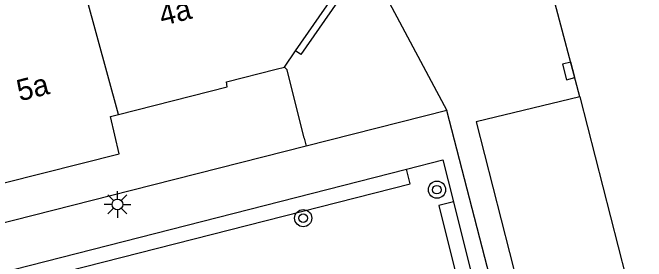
# Model space of a CAD drawing. Extents: x 132998 to 136004, y 396998 to 398512.
# Drawn here: x 134063.55 to 134093.09, y 397529.89 to 397541.48 of the extents above; entities that cross this region are included whole.
import ezdxf

# ---------------------------------------------------------------- set-up
doc = ezdxf.new("R2010")
doc.units = 0
for name, color, linetype in [('gg-anno-huisnummerreeks BGT', 7, 'Continuous'), ('gg-bbg-hoofdgebouw', 7, 'Continuous'), ('gg-bbg-tussenscheiding', 7, 'Continuous'), ('gg-knt-verharding', 7, 'Continuous'), ('gg-knt-verharding nz', 7, 'Continuous'), ('gt-grn-groengrens', 7, 'Continuous'), ('gt-grn-weggrens', 7, 'Continuous'), ('gt-symb-boom', 7, 'Continuous'), ('gt-symb-kolk', 7, 'Continuous'), ('gt-symb-lichtmast', 7, 'Continuous')]:
    doc.layers.add(name, color=color, linetype=linetype)

# ---------------------------------------------------------------- blocks, each defined once
blk = doc.blocks.new('gt0-BOOM')
at = {"layer": 'gt-symb-boom'}
for radius in [0.4, 0.2]:
    blk.add_circle((0, 0), radius, dxfattribs=at)
blk = doc.blocks.new('gt0-KOLK')
at = {"layer": 'gt-symb-kolk'}
blk.add_lwpolyline([(0, 0), (0.375, 0), (0.375, 0.4), (-0.375, 0.4), (-0.375, 0), (0, 0)], dxfattribs=at)
blk = doc.blocks.new('gt0-LMAST')
at = {"layer": 'gt-symb-lichtmast'}
for p, q in [((-0.005, 0.246), (-0.005, 0.621)), ((-0.182, 0.173), (-0.447, 0.438)), ((0.172, 0.173), (0.437, 0.438)), ((-0.255, -0.004), (-0.63, -0.004)), ((-0.182, -0.181), (-0.447, -0.446)), ((-0.005, -0.254), (-0.005, -0.629)), ((0.437, -0.446), (0.172, -0.181)), ((0.245, -0.004), (0.62, -0.004))]:
    blk.add_line(p, q, dxfattribs=at)
blk.add_circle((-0.005, -0.004), 0.25, dxfattribs=at)

msp = doc.modelspace()

# ---------------------------------------------------------------- linework, layer by layer
at = {"layer": 'gg-bbg-hoofdgebouw'}
for p, q in [((134076.74, 397539.704), (134078.444, 397542.173)), ((134076.22, 397538.95), (134076.74, 397539.704)), ((134075.837, 397538.852), (134076.22, 397538.95)), ((134063.158, 397533.549), (134068.522, 397534.907))]:
    msp.add_line(p, q, dxfattribs=at)
for points in [[(134068.482, 397536.732), (134073.56, 397538.02), (134073.53, 397538.26), (134075.837, 397538.852)], [(134068.522, 397534.907), (134068.12, 397536.64), (134068.482, 397536.732)]]:
    msp.add_lwpolyline(points, dxfattribs=at)
at = {"layer": 'gg-bbg-tussenscheiding'}
msp.add_line((134068.482, 397536.732), (134066.237, 397545.019), dxfattribs=at)
at = {"layer": 'gg-knt-verharding'}
for p, q in [((134089.989, 397537.554), (134087.946, 397545.287)), ((134083.793, 397536.927), (134077.236, 397535.262)), ((134088.059, 397520.457), (134083.793, 397536.927)), ((134077.143, 397535.636), (134077.236, 397535.262)), ((134077.236, 397535.262), (134069.088, 397533.192)), ((134035.566, 397522.376), (134081.915, 397534.186)), ((134069.088, 397533.192), (134063.599, 397531.798)), ((134084.099, 397532.661), (134087.258, 397519.972)), ((134063.599, 397531.798), (134062.148, 397531.43))]:
    msp.add_line(p, q, dxfattribs=at)
for points in [[(134078.444, 397542.173), (134078.699, 397541.997), (134076.995, 397539.528), (134076.74, 397539.704)], [(134077.143, 397535.636), (134076.349, 397538.82), (134076.22, 397538.95)], [(134089.989, 397537.554), (134085.157, 397536.398), (134088.267, 397524.205), (134093.094, 397525.447)], [(134081.915, 397534.186), (134083.612, 397534.618), (134084.099, 397532.661)]]:
    msp.add_lwpolyline(points, dxfattribs=at)
at = {"layer": 'gg-knt-verharding nz'}
msp.add_line((134089.989, 397537.554), (134093.094, 397525.447), dxfattribs=at)
at = {"layer": 'gt-grn-groengrens'}
for points in [[(134035.566, 397522.376), (134035.739, 397521.697), (134082.087, 397533.507), (134081.915, 397534.186)], [(134084.099, 397532.661), (134083.42, 397532.492), (134086.637, 397519.571)]]:
    msp.add_lwpolyline(points, dxfattribs=at)
at = {"layer": 'gt-grn-weggrens'}
msp.add_line((134080.357, 397543.372), (134083.793, 397536.927), dxfattribs=at)

# ---------------------------------------------------------------- block references
at = {"layer": 'gt-symb-boom'}
for p in [(134083.333, 397533.228), (134077.099, 397531.902)]:
    msp.add_blockref('gt0-BOOM', p, dxfattribs=at)
at = {"layer": 'gt-symb-kolk', "rotation": 104.35578499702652}
msp.add_blockref('gt0-KOLK', (134089.665, 397538.817), dxfattribs=at)
at = {"layer": 'gt-symb-lichtmast'}
msp.add_blockref('gt0-LMAST', (134068.443, 397532.545), dxfattribs=at)

# ---------------------------------------------------------------- texts
at = {"layer": 'gg-anno-huisnummerreeks BGT'}
for s, p in [('4a', (134070.525, 397540.861)), ('5a', (134063.886, 397537.343))]:
    msp.add_text(s, height=1, rotation=14.2, dxfattribs=at).set_placement(p)

doc.saveas('drawing.dxf')
